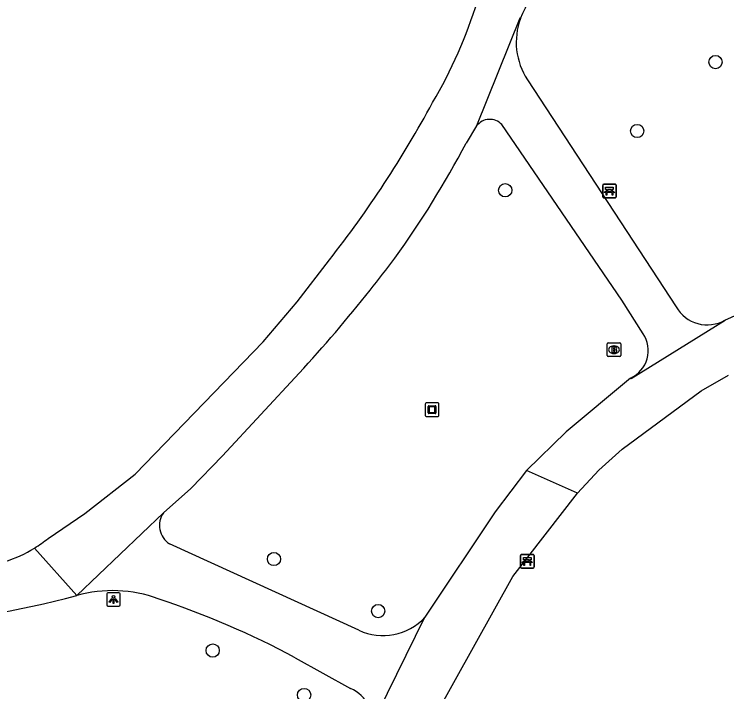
# Model space of a CAD drawing. Extents: x 161402 to 161933, y 381650 to 382313.
# Drawn here: x 161587.5 to 161640, y 381882.3 to 381932.3 of the extents above; entities that cross this region are included whole.
import ezdxf

# ---------------------------------------------------------------- set-up
doc = ezdxf.new("R2010")
doc.units = 0
for name, color, linetype in [('IMGEO_Bank', 7, 'Continuous'), ('IMGEO_Boom', 7, 'Continuous'), ('IMGEO_Brandkraan', 7, 'Continuous'), ('IMGEO_Kunstobject', 7, 'Continuous'), ('IMGEO_Lichtpunt', 7, 'Continuous'), ('IMGEO_Voetpad_gesloten', 7, 'Continuous'), ('IMGEO_Voetpad_open', 7, 'Continuous')]:
    doc.layers.add(name, color=color, linetype=linetype)

msp = doc.modelspace()

# ---------------------------------------------------------------- linework, layer by layer
at = {"layer": 'IMGEO_Bank'}
for p, q in [((161630.862, 381918.823), (161630.862, 381919.664)), ((161630.862, 381919.664), (161630.862, 381918.823)), ((161630.937, 381919.748), (161631.778, 381919.748)), ((161631.778, 381919.748), (161630.937, 381919.748)), ((161631.862, 381919.673), (161631.862, 381918.832)), ((161631.862, 381918.832), (161631.862, 381919.673)), ((161631.559, 381919.146), (161631.166, 381919.146)), ((161631.171, 381919.254), (161631.171, 381919.36)), ((161631.215, 381919.36), (161631.215, 381919.254)), ((161631.503, 381919.366), (161631.221, 381919.366)), ((161631.221, 381919.248), (161631.503, 381919.248)), ((161631.509, 381919.254), (161631.509, 381919.36)), ((161631.553, 381919.36), (161631.553, 381919.254)), ((161631.787, 381918.748), (161630.946, 381918.748)), ((161630.946, 381918.748), (161631.787, 381918.748)), ((161624.8, 381891.513), (161624.8, 381892.354)), ((161624.8, 381892.354), (161624.8, 381891.513)), ((161624.875, 381892.438), (161625.716, 381892.438)), ((161625.716, 381892.438), (161624.875, 381892.438)), ((161625.8, 381892.363), (161625.8, 381891.522)), ((161625.8, 381891.522), (161625.8, 381892.363)), ((161625.497, 381891.836), (161625.104, 381891.836)), ((161625.109, 381891.944), (161625.109, 381892.05)), ((161625.153, 381892.05), (161625.153, 381891.944)), ((161625.441, 381892.056), (161625.159, 381892.056)), ((161625.159, 381891.938), (161625.441, 381891.938)), ((161625.447, 381891.944), (161625.447, 381892.05)), ((161625.491, 381892.05), (161625.491, 381891.944)), ((161625.725, 381891.438), (161624.884, 381891.438)), ((161624.884, 381891.438), (161625.725, 381891.438))]:
    msp.add_line(p, q, dxfattribs=at)
for points in [[(161631.165, 381919.366), (161631.079, 381919.366), (161631.079, 381919.527), (161631.642, 381919.527), (161631.642, 381919.366), (161631.559, 381919.366)], [(161631.109, 381919.146), (161630.967, 381919.146), (161631.079, 381919.248), (161631.165, 381919.248)], [(161631.159, 381919.139), (161631.159, 381918.932), (161631.116, 381918.932), (161631.116, 381919.139)], [(161631.559, 381919.248), (161631.642, 381919.248), (161631.754, 381919.146), (161631.615, 381919.146)], [(161631.609, 381919.139), (161631.609, 381918.932), (161631.565, 381918.932), (161631.565, 381919.139)], [(161625.103, 381892.056), (161625.017, 381892.056), (161625.017, 381892.217), (161625.58, 381892.217), (161625.58, 381892.056), (161625.497, 381892.056)], [(161625.047, 381891.836), (161624.905, 381891.836), (161625.017, 381891.938), (161625.103, 381891.938)], [(161625.097, 381891.829), (161625.097, 381891.622), (161625.054, 381891.622), (161625.054, 381891.829)], [(161625.497, 381891.938), (161625.58, 381891.938), (161625.692, 381891.836), (161625.553, 381891.836)], [(161625.547, 381891.829), (161625.547, 381891.622), (161625.503, 381891.622), (161625.503, 381891.829)]]:
    msp.add_lwpolyline(points, dxfattribs=at)
for centre, radius, start, end in [((161630.94, 381919.67), 0.0779, 92.4484, 184.2845), ((161630.94, 381919.67), 0.0779, 92.4484, 184.2845), ((161631.784, 381919.67), 0.0779, 2.4484, 94.2845), ((161631.784, 381919.67), 0.0779, 2.4484, 94.2845), ((161631.109, 381919.139), 0.00671, 2.8957, 87.1043), ((161631.166, 381919.139), 0.00671, 92.8957, 177.1043), ((161631.164, 381919.359), 0.00671, 2.8957, 87.1043), ((161631.164, 381919.255), 0.00671, 272.8957, 357.1043), ((161631.221, 381919.359), 0.00671, 92.8957, 177.1043), ((161631.221, 381919.255), 0.00671, 182.8957, 267.1043), ((161631.503, 381919.359), 0.00671, 2.8957, 87.1043), ((161631.503, 381919.255), 0.00671, 272.8957, 357.1043), ((161631.56, 381919.359), 0.00671, 92.8957, 177.1043), ((161631.56, 381919.255), 0.00671, 182.8957, 267.1043), ((161631.558, 381919.139), 0.00671, 2.8957, 87.1043), ((161631.615, 381919.139), 0.00671, 92.8957, 177.1043), ((161630.94, 381918.826), 0.0779, 182.4484, 274.2845), ((161630.94, 381918.826), 0.0779, 182.4484, 274.2845), ((161631.784, 381918.826), 0.0779, 272.4484, 4.2845), ((161631.784, 381918.826), 0.0779, 272.4484, 4.2845), ((161624.878, 381892.36), 0.0779, 92.4484, 184.2845), ((161624.878, 381892.36), 0.0779, 92.4484, 184.2845), ((161625.722, 381892.36), 0.0779, 2.4484, 94.2845), ((161625.722, 381892.36), 0.0779, 2.4484, 94.2845), ((161625.047, 381891.829), 0.00671, 2.8957, 87.1043), ((161625.104, 381891.829), 0.00671, 92.8957, 177.1043), ((161625.102, 381892.049), 0.00671, 2.8957, 87.1043), ((161625.102, 381891.945), 0.00671, 272.8957, 357.1043), ((161625.159, 381892.049), 0.00671, 92.8957, 177.1043), ((161625.159, 381891.945), 0.00671, 182.8957, 267.1043), ((161625.441, 381892.049), 0.00671, 2.8957, 87.1043), ((161625.441, 381891.945), 0.00671, 272.8957, 357.1043), ((161625.498, 381892.049), 0.00671, 92.8957, 177.1043), ((161625.498, 381891.945), 0.00671, 182.8957, 267.1043), ((161625.496, 381891.829), 0.00671, 2.8957, 87.1043), ((161625.553, 381891.829), 0.00671, 92.8957, 177.1043), ((161624.878, 381891.516), 0.0779, 182.4484, 274.2845), ((161624.878, 381891.516), 0.0779, 182.4484, 274.2845), ((161625.722, 381891.516), 0.0779, 272.4484, 4.2845), ((161625.722, 381891.516), 0.0779, 272.4484, 4.2845)]:
    msp.add_arc(centre, radius, start, end, dxfattribs=at)
at = {"layer": 'IMGEO_Boom'}
for centre in [(161639.183, 381928.762), (161633.402, 381923.677), (161623.673, 381919.305), (161606.618, 381892.104), (161614.304, 381888.264), (161602.099, 381885.351), (161608.838, 381882.074)]:
    msp.add_circle(centre, 0.489, dxfattribs=at)
at = {"layer": 'IMGEO_Brandkraan'}
for p, q in [((161631.194, 381907.118), (161631.194, 381907.97)), ((161631.269, 381908.044), (161632.121, 381908.044)), ((161632.195, 381907.97), (161632.195, 381907.118)), ((161631.682, 381907.824), (161631.707, 381907.824)), ((161632.121, 381907.044), (161631.269, 381907.044)), ((161631.705, 381907.264), (161631.68, 381907.264))]:
    msp.add_line(p, q, dxfattribs=at)
for points in [[(161631.194, 381907.118), (161631.194, 381907.97)], [(161631.269, 381908.044), (161632.121, 381908.044)], [(161632.195, 381907.97), (161632.195, 381907.118)], [(161631.542, 381907.744), (161631.542, 381907.344), (161631.755, 381907.344)], [(161631.773, 381907.744), (161631.542, 381907.744)], [(161631.721, 381907.663), (161631.667, 381907.663), (161631.667, 381907.587)], [(161631.667, 381907.587), (161631.72, 381907.587)], [(161631.729, 381907.511), (161631.667, 381907.511), (161631.667, 381907.43)], [(161631.667, 381907.43), (161631.729, 381907.43)], [(161632.121, 381907.044), (161631.269, 381907.044)]]:
    msp.add_lwpolyline(points, dxfattribs=at)
for centre, radius, start, end in [((161631.271, 381907.968), 0.0765, 91.552, 178.448), ((161631.271, 381907.968), 0.0765, 91.552, 178.448), ((161632.119, 381907.968), 0.0765, 1.552, 88.448), ((161632.119, 381907.968), 0.0765, 1.552, 88.448), ((161631.722, 381907.625), 0.0379, 267.8285, 90.9355), ((161631.73, 381907.47), 0.0404, 269.8759, 90.5077), ((161631.761, 381907.595), 0.251, 268.6676, 293.5347), ((161631.777, 381907.599), 0.145, 59.4692, 91.5367), ((161631.802, 381907.646), 0.0922, 285.5137, 58.1501), ((161631.807, 381907.454), 0.105, 301.3115, 78.989), ((161631.271, 381907.12), 0.0765, 181.552, 268.448), ((161631.271, 381907.12), 0.0765, 181.552, 268.448), ((161632.119, 381907.12), 0.0765, 271.552, 358.448), ((161632.119, 381907.12), 0.0765, 271.552, 358.448)]:
    msp.add_arc(centre, radius, start, end, dxfattribs=at)
for centre, major_axis, ratio, start_param, end_param in [((161631.681, 381907.544), (-0.387, 0.002), 0.722429, 4.712389, 7.853982), ((161631.706, 381907.544), (-0.39, 0.002), 0.717154, 1.570796, 4.712389)]:
    msp.add_ellipse(centre, major_axis=major_axis, ratio=ratio, start_param=start_param, end_param=end_param, dxfattribs=at)
at = {"layer": 'IMGEO_Kunstobject'}
for p, q in [((161617.778, 381903.536), (161617.778, 381902.695)), ((161617.778, 381903.536), (161617.778, 381902.695)), ((161618.694, 381903.62), (161617.853, 381903.62)), ((161618.694, 381903.62), (161617.853, 381903.62)), ((161617.992, 381902.884), (161617.992, 381903.358)), ((161618.042, 381903.408), (161618.516, 381903.408)), ((161618.072, 381903.308), (161618.072, 381902.934)), ((161618.466, 381903.328), (161618.092, 381903.328)), ((161618.486, 381902.934), (161618.486, 381903.308)), ((161618.566, 381903.358), (161618.566, 381902.884)), ((161618.778, 381902.704), (161618.778, 381903.545)), ((161618.778, 381902.704), (161618.778, 381903.545)), ((161617.862, 381902.62), (161618.703, 381902.62)), ((161617.862, 381902.62), (161618.703, 381902.62)), ((161618.516, 381902.834), (161618.042, 381902.834)), ((161618.092, 381902.914), (161618.466, 381902.914))]:
    msp.add_line(p, q, dxfattribs=at)
for centre, radius, start, end in [((161617.856, 381903.542), 0.0779, 92.4484, 184.2845), ((161617.856, 381903.542), 0.0779, 92.4484, 184.2845), ((161618.042, 381903.358), 0.05, 90, 180), ((161618.092, 381903.308), 0.02, 90, 180), ((161618.466, 381903.308), 0.02, 360, 90), ((161618.516, 381903.358), 0.05, 360, 90), ((161618.7, 381903.542), 0.0779, 2.4484, 94.2845), ((161618.7, 381903.542), 0.0779, 2.4484, 94.2845), ((161617.856, 381902.698), 0.0779, 182.4484, 274.2845), ((161617.856, 381902.698), 0.0779, 182.4484, 274.2845), ((161618.042, 381902.884), 0.05, 180, 270), ((161618.092, 381902.934), 0.02, 180, 270), ((161618.466, 381902.934), 0.02, 270, 0), ((161618.516, 381902.884), 0.05, 270, 0), ((161618.7, 381902.698), 0.0779, 272.4484, 4.2845), ((161618.7, 381902.698), 0.0779, 272.4484, 4.2845)]:
    msp.add_arc(centre, radius, start, end, dxfattribs=at)
at = {"layer": 'IMGEO_Lichtpunt'}
for p, q in [((161594.283, 381889.525), (161594.283, 381888.718)), ((161594.283, 381889.525), (161594.283, 381888.718)), ((161595.185, 381889.62), (161594.377, 381889.62)), ((161595.185, 381889.62), (161594.377, 381889.62)), ((161595.279, 381888.718), (161595.279, 381889.525)), ((161595.279, 381888.718), (161595.279, 381889.525)), ((161594.377, 381888.624), (161595.185, 381888.624)), ((161594.377, 381888.624), (161595.185, 381888.624))]:
    msp.add_line(p, q, dxfattribs=at)
for points in [[(161594.657, 381889.189), (161594.696, 381889.161), (161594.508, 381888.899), (161594.47, 381888.926), (161594.657, 381889.189)], [(161594.759, 381889.141), (161594.806, 381889.141), (161594.806, 381888.819), (161594.759, 381888.819), (161594.759, 381889.141)], [(161594.869, 381889.161), (161594.907, 381889.188), (161595.094, 381888.926), (161595.055, 381888.898), (161594.869, 381889.161)]]:
    msp.add_lwpolyline(points, dxfattribs=at)
msp.add_circle((161594.782, 381889.323), 0.0994, dxfattribs=at)
for centre, start, end in [((161594.377, 381889.525), 90, 180), ((161594.377, 381889.525), 90, 180), ((161595.185, 381889.525), 0, 90), ((161595.185, 381889.525), 0, 90), ((161594.377, 381888.718), 180, 270), ((161594.377, 381888.718), 180, 270), ((161595.185, 381888.718), 270, 0), ((161595.185, 381888.718), 270, 360)]:
    msp.add_arc(centre, 0.0946, start, end, dxfattribs=at)
at = {"layer": 'IMGEO_Voetpad_gesloten'}
for points in [[(161624.793, 381931.977), (161624.748, 381931.993), (161621.563, 381924.046)], [(161625.307, 381927.456), (161636.292, 381910.713)], [(161621.563, 381924.046), (161620.79, 381922.776)], [(161633.843, 381908.725), (161632.267, 381911.209), (161623.417, 381924.146)], [(161639.869, 381909.727), (161650.601, 381914.566)], [(161589.961, 381893.628), (161592.677, 381895.45), (161596.374, 381898.359), (161605.813, 381908.117), (161608.331, 381911.083), (161610.709, 381914.163)], [(161639.869, 381909.727), (161639.882, 381909.708), (161632.965, 381905.4), (161632.915, 381905.452)], [(161608.468, 381905.802), (161602.823, 381899.711), (161600.479, 381897.304), (161598.465, 381895.511)], [(161632.915, 381905.452), (161628.159, 381901.484), (161625.238, 381898.64)], [(161629.015, 381896.971), (161630.576, 381898.67), (161632.29, 381900.214), (161638.127, 381904.511), (161640.139, 381905.676)], [(161625.238, 381898.64), (161622.927, 381895.58), (161617.756, 381887.812)], [(161629.015, 381896.971), (161625.238, 381898.64)], [(161610.97, 381867.332), (161615.661, 381875.393), (161624.228, 381890.817), (161629.015, 381896.971)], [(161598.465, 381895.511), (161592.069, 381889.403)], [(161612.869, 381886.85), (161598.908, 381893.227)], [(161588.959, 381892.914), (161592.069, 381889.403)], [(161613.602, 381879.398), (161617.756, 381887.812)], [(161608.193, 381884.818), (161612.266, 381882.557)]]:
    msp.add_lwpolyline(points, dxfattribs=at)
for centre, radius, start, end in [((161588.217, 381949.518), 40.564, 334.3789, 344.19), ((161587.312, 381943.943), 35.94, 329.6241, 342.7497), ((161629.577, 381930.231), 5.093, 159.952, 213.0204), ((161544.969, 381965.566), 83.451, 321.97747, 331.5172), ((161622.531, 381923.333), 1.202, 42.5388, 143.6359), ((161556.383, 381956.84), 72.86, 324.28189, 332.12654), ((161525.434, 381982.097), 112.759, 321.52341, 323.04262), ((161524.7, 381982.647), 113.676, 317.46839, 321.53693), ((161638.562, 381911.968), 2.594, 208.9256, 300.2527), ((161631.997, 381907.48), 2.227, 294.3563, 33.9843), ((161599.803, 381894.586), 1.627, 145.3417, 236.6117), ((161583.974, 381900.97), 9.474, 301.7497, 309.1957), ((161594.715, 381880.113), 9.66, 69.5711, 105.8994), ((161577.574, 381827.555), 64.935, 61.86618, 71.58482), ((161614.644, 381890.725), 4.262, 245.3853, 316.8871), ((161611.368, 381880.315), 2.415, 337.6875, 68.1613)]:
    msp.add_arc(centre, radius, start, end, dxfattribs=at)
at = {"layer": 'IMGEO_Voetpad_open'}
for centre, radius, start, end in [((161583.968, 381900.977), 9.483, 272.4604, 301.7574), ((161573.54, 381959.146), 72.162, 274.20517, 284.87807)]:
    msp.add_arc(centre, radius, start, end, dxfattribs=at)

doc.saveas('drawing.dxf')
